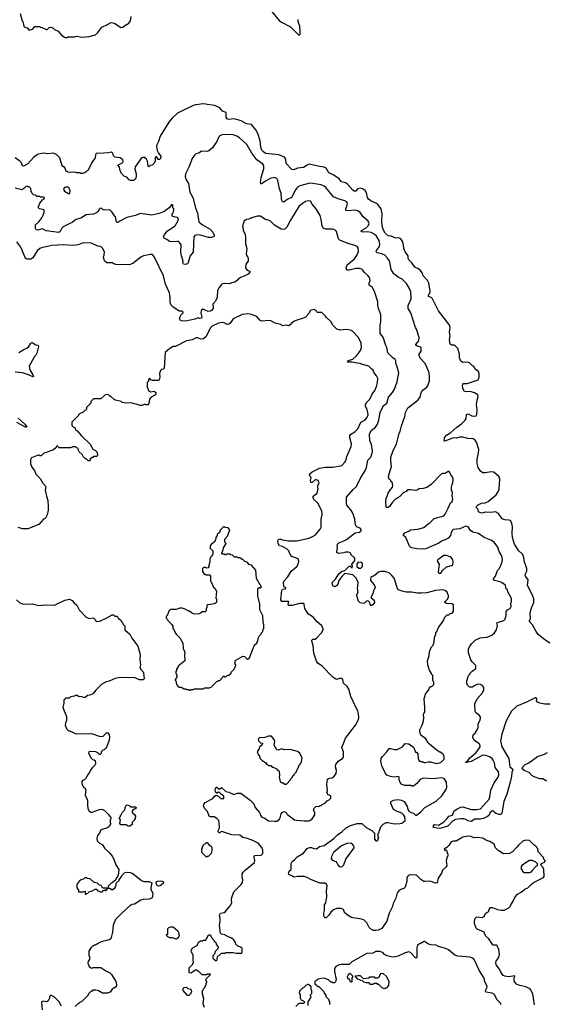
# Model space of a CAD drawing. Extents: x 1861455 to 2058065, y 200073 to 437907.
# Tile 458 of 574: x 2037285 to 2044414, y 346150 to 359472. Entities that reach past the tile are written whole.
import ezdxf

# ---------------------------------------------------------------- set-up
doc = ezdxf.new("R2010")
doc.units = 0

msp = doc.modelspace()

# ---------------------------------------------------------------- linework, layer by layer
at = {"layer": '0CON05XD'}
for points in [[(2040695, 359587), (2040800, 359460), (2040829, 359439), (2040951, 359375), (2041060, 359265), (2041067, 359263), (2041082, 359278), (2041083, 359315), (2041076, 359385), (2041057, 359445), (2041057, 359475)], [(2037290, 359555), (2037320, 359455), (2037327, 359447), (2037340, 359385), (2037355, 359370), (2037385, 359360), (2037415, 359330), (2037457, 359343), (2037488, 359382), (2037555, 359380), (2037565, 359370), (2037585, 359368), (2037645, 359340), (2037655, 359340), (2037683, 359367), (2037705, 359370), (2037735, 359360), (2037755, 359340), (2037805, 359318), (2037851, 359261), (2037903, 359233), (2037925, 359230), (2037935, 359240), (2038025, 359238), (2038055, 359248), (2038125, 359237), (2038225, 359243), (2038312, 359268), (2038342, 359298), (2038395, 359373), (2038474, 359406), (2038503, 359427), (2038525, 359436), (2038567, 359425), (2038655, 359367), (2038681, 359369), (2038708, 359395), (2038764, 359426), (2038786, 359455), (2038794, 359514)], [(2044464, 351034), (2044390, 351085), (2044306, 351155), (2044276, 351195), (2044228, 351285), (2044183, 351333), (2044199, 351365), (2044196, 351445), (2044214, 351515), (2044245, 351585), (2044245, 351635), (2044222, 351695), (2044158, 351815), (2044168, 351895), (2044132, 351945), (2044126, 351965), (2044150, 352010), (2044150, 352045), (2044119, 352135), (2044107, 352215), (2044087, 352245), (2044044, 352284), (2043984, 352375), (2043956, 352465), (2043952, 352522), (2043957, 352617), (2043947, 352657), (2043930, 352695), (2043905, 352702), (2043855, 352703), (2043815, 352718), (2043769, 352789), (2043725, 352812), (2043665, 352804), (2043585, 352807), (2043545, 352796), (2043515, 352802), (2043498, 352815), (2043490, 352845), (2043468, 352868), (2043468, 352885), (2043490, 352910), (2043535, 352929), (2043585, 352933), (2043625, 352951), (2043736, 353044), (2043766, 353095), (2043774, 353125), (2043786, 353255), (2043778, 353285), (2043705, 353351), (2043666, 353356), (2043585, 353341), (2043555, 353343), (2043530, 353360), (2043494, 353414), (2043476, 353465), (2043476, 353524), (2043497, 353613), (2043500, 353655), (2043467, 353757), (2043453, 353783), (2043425, 353801), (2043354, 353804), (2043285, 353824), (2043245, 353824), (2043195, 353812), (2043155, 353814), (2043055, 353773), (2043035, 353770), (2043030, 353775), (2043037, 353815), (2043065, 353849), (2043122, 353888), (2043201, 353959), (2043265, 354002), (2043318, 354055), (2043328, 354075), (2043335, 354130), (2043355, 354138), (2043405, 354112), (2043435, 354107), (2043465, 354113), (2043475, 354130), (2043480, 354195), (2043471, 354265), (2043477, 354325), (2043490, 354375), (2043488, 354395), (2043444, 354424), (2043385, 354442), (2043335, 354438), (2043305, 354442), (2043285, 354480), (2043278, 354525), (2043282, 354538), (2043295, 354548), (2043345, 354551), (2043493, 354597), (2043506, 354635), (2043505, 354680), (2043495, 354712), (2043452, 354745), (2043435, 354782), (2043415, 354790), (2043375, 354827), (2043346, 354836), (2043285, 354833), (2043255, 354852), (2043237, 354895), (2043240, 354945), (2043215, 355022), (2043181, 355061), (2043165, 355068), (2043135, 355068), (2043113, 355083), (2043104, 355145), (2043111, 355195), (2043104, 355245), (2043114, 355305), (2043106, 355335), (2042955, 355531), (2042875, 355695), (2042855, 355711), (2042818, 355728), (2042820, 355745), (2042842, 355785), (2042844, 355805), (2042826, 355905), (2042808, 355945), (2042747, 356005), (2042732, 356045), (2042709, 356079), (2042675, 356104), (2042635, 356122), (2042595, 356184), (2042552, 356225), (2042544, 356244), (2042542, 356275), (2042505, 356333), (2042484, 356375), (2042482, 356425), (2042472, 356465), (2042446, 356506), (2042415, 356519), (2042375, 356516), (2042315, 356541), (2042275, 356547), (2042233, 356585), (2042204, 356635), (2042191, 356685), (2042187, 356745), (2042191, 356845), (2042177, 356915), (2042135, 356971), (2042105, 356991), (2042039, 357019), (2042006, 357045), (2041994, 357065), (2041980, 357130), (2041960, 357160), (2041925, 357185), (2041895, 357193), (2041858, 357182), (2041835, 357150), (2041815, 357150), (2041794, 357165), (2041725, 357247), (2041695, 357266), (2041640, 357280), (2041608, 357318), (2041540, 357370), (2041472, 357402), (2041432, 357462), (2041405, 357476), (2041345, 357486), (2041205, 357516), (2041176, 357504), (2041125, 357471), (2041045, 357461), (2040995, 357440), (2040970, 357445), (2040894, 357524), (2040890, 357585), (2040871, 357611), (2040794, 357644), (2040615, 357663), (2040585, 357682), (2040565, 357707), (2040548, 357745), (2040539, 357835), (2040511, 357931), (2040481, 357981), (2040425, 358053), (2040355, 358064), (2040285, 358104), (2040189, 358129), (2040115, 358122), (2040095, 358132), (2040080, 358155), (2040080, 358215), (2040030, 358235), (2039995, 358278), (2039925, 358312), (2039825, 358324), (2039805, 358331), (2039765, 358332), (2039705, 358323), (2039665, 358322), (2039635, 358311), (2039422, 358208), (2039349, 358141), (2039306, 358084), (2039186, 357894), (2039166, 357824), (2039140, 357780), (2039136, 357755), (2039144, 357704), (2039164, 357664), (2039197, 357625), (2039190, 357595), (2039178, 357582), (2039162, 357582), (2039152, 357592), (2039150, 357605), (2039137, 357617), (2039130, 357615), (2039120, 357605), (2039120, 357555), (2039110, 357545), (2039110, 357535), (2039080, 357505), (2039053, 357497), (2039035, 357480), (2039023, 357493), (2039016, 357556), (2039002, 357585), (2038965, 357613), (2038932, 357605), (2038850, 357480), (2038844, 357455), (2038863, 357385), (2038863, 357355), (2038852, 357315), (2038825, 357298), (2038785, 357298), (2038767, 357307), (2038735, 357343), (2038705, 357350), (2038668, 357385), (2038644, 357425), (2038638, 357475), (2038613, 357505), (2038677, 357535), (2038686, 357555), (2038680, 357575), (2038645, 357604), (2038575, 357610), (2038555, 357630), (2038547, 357667), (2038525, 357679), (2038485, 357669), (2038355, 357661), (2038335, 357666), (2038320, 357660), (2038312, 357645), (2038309, 357605), (2038262, 357538), (2038212, 357435), (2038165, 357400), (2038135, 357390), (2038113, 357393), (2038105, 357400), (2038055, 357400), (2038035, 357408), (2037977, 357403), (2037935, 357410), (2037925, 357420), (2037915, 357420), (2037900, 357465), (2037885, 357480), (2037875, 357480), (2037855, 357510), (2037829, 357605), (2037787, 357645), (2037745, 357664), (2037665, 357659), (2037605, 357666), (2037525, 357646), (2037473, 357607), (2037395, 357521), (2037335, 357490), (2037324, 357494), (2037309, 357535), (2037289, 357559), (2037225, 357604)], [(2043518, 349635), (2043514, 349664), (2043506, 349675), (2043436, 349726), (2043420, 349755), (2043426, 349794), (2043451, 349819), (2043480, 349865), (2043490, 349895), (2043493, 349945), (2043516, 349984), (2043523, 350015), (2043522, 350035), (2043509, 350059), (2043467, 350087), (2043452, 350105), (2043448, 350215), (2043478, 350285), (2043550, 350365), (2043567, 350403), (2043570, 350435), (2043550, 350465), (2043515, 350480), (2043475, 350478), (2043455, 350470), (2043445, 350460), (2043435, 350460), (2043415, 350440), (2043375, 350440), (2043348, 350468), (2043340, 350495), (2043340, 350525), (2043363, 350597), (2043380, 350615), (2043380, 350625), (2043412, 350658), (2043460, 350695), (2043460, 350735), (2043410, 350785), (2043393, 350813), (2043362, 350905), (2043362, 350955), (2043373, 350987), (2043400, 351025), (2043453, 351077), (2043521, 351109), (2043613, 351117), (2043678, 351145), (2043713, 351177), (2043738, 351215), (2043752, 351275), (2043745, 351310), (2043765, 351322), (2043840, 351345), (2043857, 351363), (2043862, 351382), (2043870, 351405), (2043872, 351465), (2043890, 351485), (2043923, 351507), (2043937, 351533), (2043932, 351575), (2043942, 351605), (2043942, 351642), (2043893, 351733), (2043887, 351757), (2043873, 351773), (2043860, 351815), (2043825, 351850), (2043815, 351850), (2043802, 351862), (2043713, 351883), (2043700, 351895), (2043700, 351905), (2043727, 351943), (2043755, 352020), (2043776, 352044), (2043797, 352085), (2043812, 352125), (2043820, 352165), (2043818, 352195), (2043805, 352230), (2043776, 352276), (2043757, 352335), (2043707, 352405), (2043665, 352431), (2043572, 352465), (2043495, 352519), (2043419, 352539), (2043390, 352560), (2043355, 352611), (2043325, 352620), (2043245, 352583), (2043155, 352573), (2043143, 352565), (2043126, 352535), (2043116, 352494), (2043085, 352456), (2043053, 352437), (2042995, 352417), (2042958, 352388), (2042785, 352312), (2042745, 352307), (2042665, 352311), (2042595, 352324), (2042575, 352333), (2042560, 352350), (2042512, 352465), (2042482, 352495), (2042483, 352507), (2042501, 352529), (2042555, 352550), (2042575, 352568), (2042675, 352578), (2042755, 352601), (2042815, 352652), (2042836, 352664), (2042895, 352722), (2043025, 352759), (2043045, 352783), (2043087, 352863), (2043116, 352934), (2043138, 352955), (2043150, 352985), (2043140, 353035), (2043143, 353073), (2043133, 353107), (2043132, 353145), (2043138, 353185), (2043148, 353205), (2043152, 353255), (2043146, 353286), (2043120, 353315), (2043110, 353345), (2043098, 353358), (2043085, 353360), (2043047, 353333), (2043008, 353332), (2042990, 353325), (2042855, 353182), (2042825, 353162), (2042795, 353143), (2042745, 353127), (2042694, 353126), (2042665, 353108), (2042646, 353104), (2042575, 353112), (2042535, 353110), (2042515, 353090), (2042475, 353072), (2042430, 353020), (2042362, 352975), (2042334, 352946), (2042292, 352885), (2042275, 352873), (2042255, 352870), (2042248, 352878), (2042243, 352955), (2042248, 352995), (2042262, 353025), (2042273, 353067), (2042303, 353117), (2042316, 353124), (2042330, 353145), (2042338, 353175), (2042330, 353185), (2042330, 353205), (2042310, 353225), (2042310, 353235), (2042285, 353260), (2042280, 353275), (2042282, 353315), (2042318, 353425), (2042309, 353505), (2042310, 353555), (2042335, 353630), (2042388, 353735), (2042422, 353875), (2042436, 353904), (2042453, 353975), (2042500, 354105), (2042508, 354155), (2042541, 354219), (2042676, 354324), (2042707, 354363), (2042721, 354425), (2042735, 354457), (2042792, 354495), (2042811, 354519), (2042832, 354585), (2042832, 354635), (2042828, 354695), (2042790, 354795), (2042772, 354825), (2042717, 354885), (2042693, 354925), (2042693, 354945), (2042718, 354985), (2042722, 355035), (2042715, 355042), (2042665, 355054), (2042648, 355068), (2042648, 355075), (2042688, 355125), (2042692, 355172), (2042658, 355285), (2042642, 355305), (2042578, 355505), (2042542, 355565), (2042542, 355605), (2042587, 355697), (2042579, 355789), (2042562, 355835), (2042523, 355903), (2042463, 355963), (2042409, 355989), (2042348, 356035), (2042314, 356094), (2042296, 356196), (2042288, 356215), (2042266, 356246), (2042228, 356285), (2042186, 356306), (2042125, 356319), (2042112, 356332), (2042115, 356348), (2042154, 356405), (2042160, 356435), (2042151, 356485), (2042116, 356545), (2042085, 356572), (2042045, 356594), (2041995, 356602), (2041929, 356599), (2041908, 356608), (2041911, 356619), (2041975, 356657), (2042003, 356685), (2042017, 356715), (2042004, 356744), (2041930, 356810), (2041895, 356862), (2041865, 356887), (2041825, 356896), (2041734, 356884), (2041700, 356890), (2041700, 356915), (2041723, 356975), (2041716, 357006), (2041685, 357022), (2041595, 357046), (2041535, 357074), (2041431, 357201), (2041405, 357221), (2041365, 357236), (2041255, 357256), (2041212, 357258), (2041076, 357224), (2041045, 357204), (2041019, 357171), (2040966, 357064), (2040905, 357041), (2040860, 357005), (2040845, 357008), (2040829, 357045), (2040823, 357125), (2040803, 357185), (2040780, 357295), (2040767, 357325), (2040735, 357337), (2040675, 357324), (2040612, 357288), (2040555, 357248), (2040546, 357266), (2040552, 357335), (2040591, 357455), (2040590, 357495), (2040576, 357516), (2040496, 357576), (2040426, 357665), (2040362, 357785), (2040262, 357875), (2040225, 357897), (2040177, 357913), (2040135, 357919), (2040024, 357916), (2039995, 357902), (2039982, 357888), (2039954, 357826), (2039922, 357778), (2039895, 357738), (2039845, 357698), (2039823, 357687), (2039748, 357692), (2039712, 357668), (2039670, 357655), (2039651, 357639), (2039620, 357595), (2039574, 357476), (2039530, 357385), (2039527, 357345), (2039540, 357305), (2039571, 357255), (2039590, 357140), (2039631, 357065), (2039666, 356925), (2039694, 356855), (2039710, 356735), (2039758, 356698), (2039865, 356636), (2039900, 356595), (2039920, 356555), (2039918, 356542), (2039907, 356533), (2039875, 356527), (2039843, 356527), (2039715, 356560), (2039675, 356558), (2039655, 356550), (2039642, 356535), (2039632, 356328), (2039593, 356277), (2039577, 356217), (2039568, 356185), (2039555, 356170), (2039525, 356160), (2039502, 356165), (2039494, 356184), (2039497, 356205), (2039474, 356275), (2039468, 356325), (2039472, 356425), (2039449, 356459), (2039435, 356470), (2039415, 356472), (2039345, 356468), (2039315, 356472), (2039275, 356500), (2039240, 356515), (2039233, 356533), (2039240, 356555), (2039287, 356615), (2039390, 356685), (2039432, 356755), (2039437, 356777), (2039420, 356795), (2039388, 356798), (2039350, 356815), (2039350, 356845), (2039362, 356858), (2039372, 356895), (2039370, 356915), (2039360, 356925), (2039358, 356968), (2039345, 356970), (2039310, 356925), (2039240, 356875), (2039175, 356850), (2039075, 356829), (2038915, 356848), (2038855, 356821), (2038735, 356796), (2038642, 356748), (2038615, 356728), (2038605, 356728), (2038596, 356736), (2038584, 356804), (2038560, 356830), (2038533, 356873), (2038505, 356900), (2038435, 356893), (2038415, 356900), (2038395, 356918), (2038375, 356920), (2038367, 356915), (2038345, 356877), (2038325, 356860), (2038285, 356842), (2038185, 356832), (2038112, 356788), (2038045, 356768), (2037995, 356728), (2037955, 356712), (2037873, 356667), (2037855, 356650), (2037833, 356607), (2037815, 356592), (2037645, 356613), (2037595, 356640), (2037525, 356624), (2037510, 356630), (2037499, 356645), (2037501, 356695), (2037546, 356735), (2037585, 356790), (2037605, 356828), (2037616, 356866), (2037615, 356900), (2037554, 356914), (2037542, 356925), (2037538, 356945), (2037560, 356990), (2037596, 357034), (2037612, 357045), (2037620, 357065), (2037605, 357072), (2037565, 357070), (2037555, 357080), (2037515, 357080), (2037498, 357098), (2037472, 357102), (2037452, 357122), (2037448, 357138), (2037440, 357145), (2037438, 357188), (2037415, 357210), (2037395, 357210), (2037385, 357218), (2037370, 357215), (2037343, 357187), (2037315, 357172), (2037225, 357192)], [(2037965, 357120), (2037967, 357155), (2037954, 357194), (2037943, 357205), (2037905, 357207), (2037887, 357195), (2037880, 357175), (2037891, 357151), (2037945, 357122), (2037965, 357120)], [(2042129, 354001), (2042148, 354055), (2042163, 354155), (2042199, 354235), (2042205, 354247), (2042255, 354282), (2042277, 354365), (2042332, 354428), (2042358, 354472), (2042395, 354570), (2042417, 354695), (2042396, 354776), (2042378, 354825), (2042378, 354855), (2042366, 354876), (2042335, 354898), (2042268, 354965), (2042257, 355037), (2042240, 355065), (2042207, 355175), (2042163, 355225), (2042166, 355344), (2042173, 355385), (2042172, 355485), (2042142, 355565), (2042132, 355605), (2042132, 355655), (2042088, 355795), (2042055, 355852), (2042018, 355878), (2042018, 355905), (2042030, 355945), (2042027, 355967), (2042020, 355985), (2041999, 356009), (2041947, 356057), (2041932, 356085), (2041915, 356097), (2041886, 356106), (2041835, 356106), (2041745, 356081), (2041712, 356085), (2041704, 356115), (2041720, 356155), (2041819, 356235), (2041855, 356292), (2041870, 356335), (2041866, 356386), (2041852, 356405), (2041828, 356418), (2041740, 356440), (2041617, 356487), (2041599, 356509), (2041576, 356605), (2041558, 356625), (2041525, 356638), (2041425, 356638), (2041395, 356650), (2041378, 356685), (2041368, 356768), (2041351, 356821), (2041298, 356915), (2041244, 356974), (2041220, 357015), (2041195, 357020), (2041155, 357010), (2041112, 356985), (2041064, 356946), (2040952, 356758), (2040901, 356665), (2040875, 356639), (2040855, 356632), (2040825, 356636), (2040734, 356694), (2040675, 356750), (2040605, 356773), (2040545, 356812), (2040505, 356812), (2040425, 356792), (2040387, 356773), (2040355, 356768), (2040320, 356745), (2040320, 356725), (2040310, 356715), (2040302, 356665), (2040310, 356655), (2040312, 356625), (2040336, 356566), (2040343, 356533), (2040344, 356444), (2040362, 356375), (2040352, 356305), (2040360, 356275), (2040375, 356260), (2040380, 356245), (2040380, 356205), (2040348, 356165), (2040343, 356115), (2040364, 356084), (2040400, 356070), (2040400, 356055), (2040379, 356031), (2040325, 356001), (2040276, 355984), (2040205, 355927), (2040155, 355913), (2040125, 355898), (2040055, 355902), (2040020, 355895), (2039985, 355850), (2039963, 355807), (2039957, 355713), (2039938, 355665), (2039902, 355625), (2039906, 355564), (2039880, 355535), (2039865, 355527), (2039835, 355524), (2039795, 355542), (2039765, 355554), (2039743, 355537), (2039739, 355500), (2039751, 355445), (2039745, 355433), (2039725, 355430), (2039695, 355440), (2039655, 355419), (2039535, 355391), (2039475, 355397), (2039458, 355405), (2039450, 355425), (2039457, 355455), (2039468, 355475), (2039500, 355505), (2039500, 355515), (2039485, 355528), (2039445, 355528), (2039357, 355585), (2039335, 355608), (2039324, 355645), (2039323, 355715), (2039312, 355775), (2039260, 355895), (2039230, 356005), (2039111, 356261), (2039085, 356293), (2039055, 356297), (2038963, 356277), (2038923, 356257), (2038815, 356171), (2038765, 356156), (2038585, 356161), (2038558, 356168), (2038535, 356180), (2038465, 356180), (2038435, 356210), (2038423, 356243), (2038420, 356265), (2038430, 356285), (2038432, 356332), (2038405, 356380), (2038382, 356402), (2038345, 356408), (2038255, 356450), (2038145, 356451), (2038075, 356426), (2038005, 356416), (2037875, 356424), (2037722, 356418), (2037580, 356385), (2037556, 356374), (2037520, 356345), (2037465, 356248), (2037435, 356232), (2037385, 356232), (2037370, 356240), (2037360, 356255), (2037301, 356395), (2037245, 356467)], [(2041874, 350084), (2041865, 350122), (2041825, 350188), (2041769, 350315), (2041739, 350415), (2041718, 350448), (2041668, 350495), (2041660, 350545), (2041645, 350558), (2041614, 350556), (2041575, 350543), (2041565, 350547), (2041525, 350576), (2041379, 350725), (2041323, 350765), (2041304, 350794), (2041265, 350900), (2041260, 351005), (2041238, 351065), (2041242, 351078), (2041255, 351090), (2041285, 351092), (2041305, 351102), (2041372, 351175), (2041392, 351215), (2041392, 351235), (2041372, 351275), (2041312, 351325), (2041262, 351385), (2041190, 351435), (2041144, 351505), (2041138, 351558), (2041131, 351571), (2041075, 351571), (2040975, 351548), (2040927, 351547), (2040920, 351555), (2040923, 351587), (2040928, 351595), (2040922, 351602), (2040835, 351602), (2040821, 351621), (2040835, 351750), (2040845, 351768), (2040885, 351770), (2040888, 351775), (2040885, 351790), (2040872, 351792), (2040863, 351803), (2040857, 351855), (2040865, 351878), (2040913, 351935), (2040960, 352010), (2041037, 352075), (2041057, 352105), (2041066, 352146), (2041055, 352178), (2040971, 352211), (2040948, 352235), (2040928, 352285), (2040905, 352308), (2040845, 352342), (2040804, 352354), (2040782, 352385), (2040781, 352419), (2040791, 352439), (2040805, 352448), (2040845, 352433), (2040925, 352419), (2041035, 352421), (2041165, 352447), (2041215, 352463), (2041285, 352498), (2041355, 352580), (2041368, 352605), (2041368, 352715), (2041380, 352775), (2041376, 352826), (2041321, 352931), (2041265, 352982), (2041258, 353005), (2041260, 353025), (2041310, 353065), (2041322, 353105), (2041328, 353128), (2041320, 353135), (2041320, 353165), (2041338, 353205), (2041328, 353235), (2041305, 353248), (2041285, 353248), (2041245, 353210), (2041225, 353210), (2041220, 353235), (2041232, 353275), (2041210, 353315), (2041210, 353325), (2041246, 353354), (2041345, 353402), (2041425, 353417), (2041523, 353417), (2041626, 353434), (2041645, 353442), (2041686, 353484), (2041700, 353505), (2041715, 353560), (2041773, 353697), (2041777, 353735), (2041754, 353814), (2041756, 353845), (2041765, 353859), (2041824, 353895), (2041865, 353938), (2041904, 354026), (2041959, 354055), (2041986, 354085), (2042001, 354125), (2042000, 354155), (2041991, 354195), (2041967, 354245), (2041968, 354265), (2041984, 354296), (2042023, 354337), (2042057, 354405), (2042094, 354455), (2042115, 354510), (2042130, 354565), (2042133, 354615), (2042115, 354652), (2042082, 354692), (2042065, 354740), (2042055, 354740), (2042012, 354782), (2041925, 354808), (2041895, 354822), (2041855, 354823), (2041785, 354840), (2041728, 354838), (2041723, 354843), (2041730, 354855), (2041748, 354865), (2041795, 354879), (2041843, 354925), (2041900, 354995), (2041912, 355035), (2041907, 355095), (2041873, 355173), (2041789, 355259), (2041765, 355272), (2041705, 355282), (2041625, 355273), (2041580, 355285), (2041525, 355340), (2041495, 355390), (2041445, 355440), (2041435, 355440), (2041430, 355455), (2041375, 355510), (2041315, 355510), (2041302, 355522), (2041298, 355538), (2041285, 355540), (2041275, 355550), (2041225, 355540), (2041212, 355528), (2041205, 355500), (2041153, 355447), (2041115, 355427), (2041064, 355416), (2041005, 355392), (2040971, 355369), (2040945, 355342), (2040925, 355332), (2040895, 355338), (2040845, 355332), (2040817, 355347), (2040745, 355367), (2040687, 355397), (2040656, 355404), (2040565, 355394), (2040538, 355408), (2040495, 355457), (2040425, 355483), (2040375, 355491), (2040295, 355483), (2040175, 355424), (2040134, 355365), (2040115, 355351), (2040095, 355350), (2040055, 355370), (2040025, 355376), (2039975, 355364), (2039892, 355325), (2039865, 355298), (2039809, 355185), (2039774, 355156), (2039735, 355149), (2039695, 355169), (2039675, 355169), (2039619, 355141), (2039542, 355128), (2039395, 355052), (2039365, 355048), (2039317, 355023), (2039253, 354967), (2039240, 354755), (2039228, 354742), (2039205, 354740), (2039190, 354725), (2039178, 354685), (2039183, 354635), (2039175, 354600), (2039165, 354592), (2039085, 354590), (2039055, 354600), (2039045, 354620), (2039030, 354605), (2039028, 354582), (2039010, 354565), (2039010, 354495), (2039018, 354488), (2039030, 354455), (2039055, 354438), (2039107, 354447), (2039126, 354426), (2039124, 354396), (2039105, 354387), (2039067, 354363), (2039044, 354336), (2039032, 354278), (2039018, 354262), (2038995, 354260), (2038975, 354268), (2038945, 354252), (2038915, 354252), (2038862, 354272), (2038833, 354273), (2038795, 354290), (2038725, 354282), (2038673, 354293), (2038657, 354307), (2038583, 354323), (2038563, 354333), (2038515, 354380), (2038505, 354380), (2038485, 354400), (2038442, 354398), (2038385, 354340), (2038285, 354340), (2038262, 354318), (2038250, 354305), (2038250, 354285), (2038190, 354225), (2038188, 354202), (2038145, 354160), (2038095, 354140), (2038080, 354125), (2038080, 354115), (2037990, 354025), (2037992, 353982), (2038015, 353960), (2038030, 353955), (2038045, 353920), (2038065, 353910), (2038121, 353841), (2038239, 353729), (2038275, 353663), (2038310, 353645), (2038328, 353625), (2038340, 353595), (2038338, 353572), (2038325, 353560), (2038285, 353560), (2038275, 353550), (2038265, 353550), (2038240, 353525), (2038240, 353515), (2038228, 353502), (2038212, 353502), (2038185, 353530), (2038175, 353530), (2038145, 353560), (2038129, 353589), (2038092, 353625), (2038080, 353645), (2038078, 353668), (2038035, 353692), (2038005, 353692), (2037973, 353677), (2037845, 353677), (2037818, 353678), (2037795, 353700), (2037785, 353700), (2037780, 353685), (2037745, 353650), (2037655, 353622), (2037612, 353608), (2037575, 353570), (2037555, 353570), (2037548, 353578), (2037535, 353580), (2037444, 353546), (2037432, 353515), (2037432, 353465), (2037449, 353419), (2037484, 353374), (2037503, 353325), (2037562, 353265), (2037600, 353200), (2037638, 353155), (2037630, 353105), (2037647, 353025), (2037666, 352966), (2037672, 352885), (2037672, 352835), (2037659, 352771), (2037633, 352727), (2037607, 352713), (2037545, 352642), (2037395, 352582), (2037325, 352582), (2037265, 352602)], [(2037275, 354968), (2037340, 355010), (2037383, 355027), (2037408, 355052), (2037435, 355094), (2037455, 355104), (2037505, 355074), (2037535, 355070), (2037539, 355049), (2037518, 354962), (2037503, 354935), (2037484, 354915), (2037414, 354785), (2037421, 354735), (2037465, 354668), (2037472, 354645), (2037465, 354640), (2037405, 354668), (2037325, 354693), (2037225, 354703)], [(2037265, 354080), (2037355, 354001), (2037382, 353965), (2037375, 353958), (2037365, 353960), (2037245, 354022)], [(2044254, 346145), (2044232, 346292), (2044199, 346349), (2044184, 346364), (2044135, 346388), (2044055, 346403), (2044011, 346421), (2043978, 346465), (2043978, 346495), (2043990, 346535), (2043907, 346523), (2043855, 346529), (2043832, 346542), (2043794, 346594), (2043782, 346625), (2043737, 346685), (2043730, 346715), (2043737, 346735), (2043769, 346781), (2043779, 346825), (2043773, 346893), (2043755, 346932), (2043745, 346948), (2043695, 346952), (2043675, 346972), (2043634, 347034), (2043592, 347075), (2043572, 347125), (2043480, 347165), (2043465, 347180), (2043442, 347245), (2043440, 347265), (2043448, 347305), (2043475, 347332), (2043545, 347326), (2043573, 347337), (2043592, 347378), (2043612, 347398), (2043625, 347400), (2043638, 347412), (2043640, 347435), (2043658, 347462), (2043685, 347460), (2043755, 347433), (2043805, 347422), (2043845, 347422), (2043906, 347454), (2043925, 347472), (2043933, 347495), (2043966, 347544), (2043992, 347605), (2044025, 347638), (2044075, 347668), (2044123, 347707), (2044165, 347728), (2044207, 347773), (2044242, 347798), (2044377, 347865), (2044383, 347877), (2044382, 347972), (2044367, 348007), (2044350, 348025), (2044342, 348048), (2044355, 348060), (2044385, 348070), (2044400, 348085), (2044400, 348095), (2044382, 348112), (2044378, 348138), (2044302, 348212), (2044300, 348255), (2044292, 348262), (2044288, 348278), (2044265, 348300), (2044255, 348300), (2044185, 348368), (2044135, 348372), (2044095, 348358), (2044037, 348303), (2044016, 348274), (2043957, 348213), (2043915, 348192), (2043835, 348188), (2043761, 348231), (2043726, 348266), (2043708, 348315), (2043651, 348351), (2043595, 348371), (2043555, 348396), (2043485, 348408), (2043435, 348404), (2043395, 348419), (2043355, 348424), (2043285, 348413), (2043195, 348358), (2043155, 348358), (2043125, 348348), (2043095, 348300), (2043068, 348272), (2043032, 348248), (2043042, 348232), (2043055, 348240), (2043068, 348228), (2043070, 348195), (2043080, 348185), (2043080, 348155), (2043070, 348145), (2043058, 348095), (2043068, 348025), (2043056, 348004), (2043008, 347965), (2042997, 347923), (2042952, 347855), (2042936, 347794), (2042915, 347790), (2042855, 347812), (2042825, 347817), (2042775, 347810), (2042755, 347813), (2042715, 347838), (2042657, 347897), (2042568, 347902), (2042550, 347895), (2042535, 347880), (2042528, 347855), (2042528, 347815), (2042502, 347735), (2042485, 347718), (2042445, 347703), (2042416, 347684), (2042395, 347658), (2042376, 347584), (2042340, 347515), (2042330, 347475), (2042286, 347384), (2042256, 347274), (2042188, 347175), (2042136, 347154), (2042103, 347147), (2042075, 347148), (2042037, 347167), (2042015, 347190), (2041984, 347254), (2041945, 347292), (2041913, 347303), (2041774, 347324), (2041712, 347365), (2041684, 347394), (2041670, 347435), (2041636, 347446), (2041575, 347447), (2041535, 347430), (2041495, 347398), (2041468, 347355), (2041435, 347320), (2041415, 347320), (2041402, 347345), (2041402, 347385), (2041413, 347417), (2041412, 347495), (2041428, 347525), (2041442, 347605), (2041438, 347685), (2041448, 347755), (2041440, 347775), (2041417, 347787), (2041349, 347789), (2041225, 347837), (2041175, 347866), (2041135, 347877), (2041045, 347878), (2040995, 347870), (2040980, 347885), (2040930, 347905), (2040922, 347915), (2040935, 347950), (2040958, 347975), (2040962, 348055), (2040975, 348080), (2041006, 348104), (2041040, 348145), (2041126, 348194), (2041175, 348260), (2041208, 348272), (2041235, 348272), (2041265, 348259), (2041305, 348252), (2041343, 348287), (2041405, 348299), (2041540, 348395), (2041586, 348444), (2041645, 348482), (2041705, 348537), (2041765, 348570), (2041855, 348598), (2041915, 348598), (2041975, 348540), (2042053, 348503), (2042090, 348465), (2042090, 348385), (2042105, 348360), (2042125, 348360), (2042140, 348375), (2042140, 348395), (2042148, 348405), (2042140, 348415), (2042140, 348465), (2042150, 348475), (2042150, 348495), (2042160, 348505), (2042160, 348525), (2042170, 348535), (2042170, 348545), (2042205, 348588), (2042245, 348608), (2042275, 348612), (2042355, 348593), (2042434, 348596), (2042458, 348602), (2042502, 348635), (2042498, 348685), (2042482, 348715), (2042458, 348738), (2042384, 348764), (2042346, 348786), (2042310, 348865), (2042308, 348885), (2042314, 348896), (2042345, 348912), (2042405, 348920), (2042455, 348912), (2042490, 348895), (2042532, 348825), (2042538, 348785), (2042552, 348762), (2042584, 348744), (2042617, 348737), (2042645, 348710), (2042655, 348708), (2042715, 348752), (2042768, 348815), (2042925, 348898), (2042999, 348971), (2043062, 349065), (2043068, 349085), (2043062, 349155), (2043033, 349203), (2042996, 349216), (2042885, 349200), (2042745, 349208), (2042705, 349190), (2042663, 349137), (2042615, 349100), (2042595, 349100), (2042585, 349110), (2042495, 349112), (2042455, 349130), (2042435, 349150), (2042422, 349185), (2042422, 349222), (2042415, 349230), (2042355, 349223), (2042305, 349233), (2042255, 349252), (2042233, 349283), (2042189, 349375), (2042174, 349445), (2042177, 349475), (2042195, 349502), (2042256, 349564), (2042285, 349610), (2042305, 349612), (2042357, 349597), (2042395, 349597), (2042466, 349634), (2042505, 349680), (2042552, 349672), (2042620, 349625), (2042643, 349563), (2042655, 349560), (2042677, 349537), (2042680, 349475), (2042695, 349440), (2042715, 349440), (2042725, 349430), (2042745, 349430), (2042755, 349420), (2042775, 349420), (2042815, 349432), (2042845, 349432), (2042925, 349409), (2042970, 349415), (2042992, 349425), (2043032, 349465), (2043032, 349502), (2043020, 349535), (2043005, 349550), (2042995, 349550), (2042985, 349560), (2042975, 349560), (2042935, 349582), (2042835, 349668), (2042815, 349688), (2042784, 349744), (2042715, 349792), (2042700, 349835), (2042704, 349865), (2042733, 349925), (2042750, 349985), (2042758, 350025), (2042752, 350075), (2042770, 350105), (2042772, 350165), (2042760, 350285), (2042780, 350345), (2042830, 350415), (2042832, 350438), (2042845, 350450), (2042865, 350450), (2042892, 350478), (2042892, 350505), (2042880, 350535), (2042878, 350598), (2042860, 350615), (2042860, 350625), (2042833, 350673), (2042812, 350745), (2042808, 350795), (2042828, 350865), (2042832, 350925), (2042862, 350985), (2042882, 351008), (2042898, 351055), (2042902, 351115), (2042918, 351158), (2042920, 351185), (2042930, 351195), (2042953, 351247), (2043020, 351335), (2043042, 351388), (2043072, 351418), (2043095, 351420), (2043112, 351438), (2043138, 351442), (2043160, 351465), (2043160, 351555), (2043135, 351568), (2043064, 351574), (2043040, 351585), (2043040, 351595), (2043080, 351635), (2043080, 351645), (2043090, 351655), (2043090, 351685), (2043080, 351695), (2043070, 351725), (2043045, 351750), (2043015, 351760), (2042915, 351748), (2042795, 351718), (2042725, 351712), (2042667, 351713), (2042593, 351727), (2042515, 351728), (2042465, 351738), (2042415, 351758), (2042398, 351775), (2042354, 351914), (2042325, 351952), (2042285, 351990), (2042225, 352006), (2042175, 352006), (2042144, 351996), (2042085, 351948), (2042055, 351938), (2042040, 351925), (2042032, 351905), (2042034, 351884), (2042082, 351825), (2042096, 351796), (2042091, 351779), (2042085, 351760), (2042073, 351747), (2042065, 351702), (2042042, 351665), (2042045, 351650), (2042085, 351620), (2042088, 351585), (2042068, 351555), (2042045, 351542), (2042029, 351559), (2042020, 351590), (2042006, 351606), (2041985, 351607), (2041955, 351578), (2041935, 351571), (2041894, 351584), (2041872, 351605), (2041848, 351675), (2041850, 351695), (2041868, 351725), (2041859, 351775), (2041869, 351855), (2041841, 351915), (2041795, 351959), (2041685, 351977), (2041645, 351940), (2041604, 351886), (2041591, 351835), (2041580, 351815), (2041555, 351800), (2041525, 351813), (2041514, 351856), (2041560, 351900), (2041605, 351974), (2041640, 352005), (2041689, 352021), (2041745, 352078), (2041758, 352078), (2041785, 352052), (2041790, 352085), (2041782, 352092), (2041780, 352105), (2041810, 352135), (2041820, 352155), (2041820, 352185), (2041770, 352235), (2041768, 352248), (2041758, 352258), (2041735, 352268), (2041695, 352268), (2041675, 352258), (2041605, 352250), (2041580, 352265), (2041582, 352302), (2041588, 352325), (2041582, 352355), (2041592, 352385), (2041604, 352396), (2041675, 352420), (2041711, 352439), (2041825, 352527), (2041885, 352536), (2041909, 352555), (2041910, 352570), (2041895, 352591), (2041855, 352607), (2041837, 352625), (2041827, 352665), (2041823, 352715), (2041793, 352795), (2041768, 352838), (2041712, 352905), (2041708, 352925), (2041708, 353012), (2041798, 353115), (2041846, 353154), (2041904, 353276), (2041966, 353375), (2041981, 353415), (2041998, 353512), (2042037, 353553), (2042059, 353605), (2042061, 353635), (2042048, 353725), (2042024, 353775), (2042020, 353865), (2042045, 353913), (2042101, 353959), (2042129, 354001)], [(2039595, 350400), (2039605, 350410), (2039635, 350410), (2039645, 350420), (2039775, 350420), (2039785, 350430), (2039855, 350430), (2039862, 350438), (2039878, 350442), (2039952, 350518), (2039965, 350520), (2039975, 350530), (2039995, 350530), (2040018, 350552), (2040022, 350568), (2040042, 350588), (2040055, 350590), (2040062, 350582), (2040075, 350580), (2040092, 350598), (2040118, 350602), (2040148, 350632), (2040150, 350645), (2040190, 350685), (2040192, 350698), (2040200, 350705), (2040200, 350725), (2040210, 350735), (2040210, 350745), (2040200, 350755), (2040200, 350795), (2040210, 350805), (2040305, 350860), (2040328, 350858), (2040365, 350820), (2040375, 350820), (2040395, 350840), (2040459, 351001), (2040471, 351019), (2040498, 351042), (2040502, 351058), (2040510, 351065), (2040512, 351105), (2040525, 351130), (2040555, 351160), (2040560, 351175), (2040577, 351193), (2040580, 351225), (2040590, 351235), (2040592, 351285), (2040582, 351325), (2040578, 351405), (2040538, 351485), (2040538, 351565), (2040508, 351675), (2040510, 351775), (2040525, 351790), (2040535, 351790), (2040545, 351780), (2040560, 351795), (2040493, 351913), (2040480, 352025), (2040425, 352090), (2040392, 352102), (2040365, 352130), (2040335, 352140), (2040305, 352170), (2040295, 352170), (2040265, 352190), (2040245, 352190), (2040235, 352200), (2040195, 352200), (2040168, 352228), (2040145, 352230), (2040135, 352240), (2040085, 352240), (2040078, 352232), (2040065, 352230), (2040055, 352240), (2040032, 352242), (2040022, 352252), (2040020, 352265), (2040040, 352295), (2040042, 352328), (2040080, 352385), (2040068, 352398), (2040060, 352405), (2040060, 352445), (2040098, 352482), (2040128, 352568), (2040108, 352598), (2040065, 352600), (2040058, 352608), (2040045, 352610), (2040000, 352565), (2039990, 352535), (2039960, 352505), (2039958, 352492), (2039940, 352465), (2039940, 352445), (2039930, 352435), (2039928, 352412), (2039874, 352366), (2039862, 352345), (2039862, 352322), (2039900, 352285), (2039900, 352235), (2039892, 352228), (2039888, 352212), (2039872, 352208), (2039868, 352192), (2039860, 352185), (2039860, 352125), (2039850, 352115), (2039850, 352085), (2039840, 352075), (2039840, 352055), (2039815, 352050), (2039805, 352060), (2039775, 352060), (2039760, 352045), (2039760, 352005), (2039782, 351972), (2039795, 351970), (2039805, 351960), (2039855, 351960), (2039870, 351945), (2039870, 351875), (2039878, 351868), (2039910, 351795), (2039930, 351775), (2039948, 351735), (2039940, 351645), (2039950, 351635), (2039950, 351585), (2039922, 351568), (2039833, 351557), (2039820, 351545), (2039820, 351515), (2039810, 351505), (2039808, 351472), (2039795, 351460), (2039755, 351460), (2039735, 351440), (2039717, 351433), (2039648, 351428), (2039610, 351445), (2039585, 351470), (2039575, 351470), (2039527, 351497), (2039485, 351510), (2039455, 351510), (2039405, 351490), (2039325, 351490), (2039305, 351470), (2039282, 351408), (2039270, 351395), (2039270, 351375), (2039288, 351358), (2039292, 351342), (2039345, 351290), (2039360, 351265), (2039360, 351235), (2039370, 351225), (2039380, 351195), (2039405, 351160), (2039455, 351110), (2039492, 351035), (2039498, 350965), (2039522, 350915), (2039518, 350885), (2039520, 350795), (2039430, 350725), (2039430, 350715), (2039410, 350685), (2039410, 350665), (2039400, 350655), (2039400, 350625), (2039408, 350618), (2039410, 350595), (2039420, 350585), (2039412, 350578), (2039410, 350565), (2039390, 350545), (2039390, 350535), (2039400, 350525), (2039410, 350475), (2039432, 350452), (2039445, 350440), (2039475, 350440), (2039505, 350420), (2039535, 350420), (2039545, 350410), (2039575, 350410), (2039585, 350400), (2039595, 350400)], [(2041905, 352052), (2041926, 352075), (2041924, 352114), (2041907, 352127), (2041868, 352132), (2041848, 352105), (2041850, 352075), (2041875, 352052), (2041905, 352052)], [(2042965, 351981), (2042985, 351984), (2043010, 352020), (2043062, 352068), (2043148, 352092), (2043153, 352135), (2043150, 352165), (2043132, 352192), (2043114, 352204), (2043064, 352224), (2043026, 352224), (2042944, 352165), (2042937, 352145), (2042964, 352104), (2042952, 351995), (2042965, 351981)], [(2037242, 351622), (2037285, 351582), (2037335, 351562), (2037455, 351570), (2037545, 351548), (2037615, 351554), (2037741, 351549), (2037765, 351554), (2037895, 351620), (2037960, 351630), (2037994, 351614), (2038021, 351581), (2038059, 351549), (2038090, 351485), (2038185, 351390), (2038225, 351372), (2038285, 351380), (2038308, 351358), (2038312, 351342), (2038325, 351330), (2038370, 351335), (2038465, 351377), (2038535, 351420), (2038555, 351420), (2038573, 351403), (2038605, 351400), (2038618, 351375), (2038656, 351346), (2038690, 351285), (2038707, 351267), (2038710, 351215), (2038775, 351158), (2038805, 351102), (2038884, 350994), (2038914, 350885), (2038913, 350815), (2038922, 350745), (2038910, 350705), (2038920, 350695), (2038920, 350685), (2038955, 350650), (2038962, 350635), (2038968, 350555), (2038955, 350542), (2038905, 350542), (2038835, 350573), (2038775, 350567), (2038645, 350572), (2038578, 350558)], [(2038578, 350558), (2038495, 350522), (2038455, 350512), (2038395, 350482), (2038315, 350402), (2038275, 350352), (2038235, 350332), (2038205, 350327), (2038165, 350298), (2038125, 350310), (2038083, 350313), (2038065, 350330), (2038035, 350330), (2038025, 350320), (2037975, 350310), (2037955, 350290), (2037915, 350290), (2037883, 350267), (2037882, 350225), (2037870, 350165), (2037920, 350045), (2037920, 349985), (2037910, 349975), (2037902, 349925), (2037920, 349875), (2037945, 349850), (2037965, 349850), (2038035, 349812), (2038055, 349808), (2038255, 349816), (2038375, 349773), (2038415, 349778), (2038465, 349828), (2038480, 349825), (2038498, 349795), (2038502, 349765), (2038498, 349725), (2038465, 349640), (2038453, 349617), (2038430, 349595), (2038412, 349588), (2038390, 349565), (2038390, 349545), (2038375, 349530), (2038365, 349530), (2038345, 349552), (2038315, 349568), (2038235, 349572), (2038220, 349565), (2038218, 349548), (2038252, 349482), (2038272, 349462), (2038295, 349460), (2038308, 349448), (2038310, 349405), (2038305, 349390), (2038265, 349350), (2038245, 349320), (2038232, 349285), (2038214, 349266), (2038196, 349234), (2038175, 349200), (2038165, 349190), (2038135, 349180), (2038120, 349155), (2038128, 349148), (2038133, 349113), (2038150, 349095), (2038150, 349085), (2038170, 349075), (2038170, 349065), (2038180, 349055), (2038172, 348975), (2038202, 348915), (2038202, 348835), (2038210, 348785), (2038220, 348775), (2038222, 348762), (2038235, 348760), (2038245, 348750), (2038265, 348750), (2038365, 348788), (2038395, 348792), (2038433, 348773), (2038489, 348719), (2038520, 348675), (2038520, 348655), (2038510, 348645), (2038510, 348605), (2038518, 348595), (2038498, 348555), (2038475, 348538), (2038385, 348510), (2038366, 348464), (2038337, 348433), (2038328, 348395), (2038335, 348360), (2038365, 348332), (2038405, 348308), (2038434, 348264), (2038498, 348205), (2038536, 348156), (2038560, 348115), (2038588, 348035), (2038628, 347975), (2038620, 347895), (2038610, 347885), (2038608, 347872), (2038590, 347855), (2038588, 347832), (2038538, 347792), (2038525, 347790), (2038482, 347748), (2038480, 347720), (2038505, 347720), (2038535, 347700), (2038548, 347702), (2038580, 347735), (2038582, 347748), (2038590, 347755), (2038592, 347788), (2038630, 347825), (2038630, 347835), (2038670, 347885), (2038670, 347895), (2038705, 347930), (2038725, 347938), (2038780, 347935), (2038815, 347918), (2038933, 347823), (2038965, 347810), (2038995, 347812), (2039035, 347812), (2039072, 347795), (2039060, 347725), (2039062, 347705), (2039088, 347655), (2039083, 347607), (2039073, 347587), (2039036, 347574), (2038955, 347567), (2038925, 347557), (2038840, 347505), (2038805, 347500), (2038795, 347490), (2038785, 347490), (2038662, 347378), (2038584, 347296), (2038551, 347219), (2038542, 347125), (2038520, 347035), (2038497, 347023), (2038405, 347002), (2038355, 346980), (2038345, 346970), (2038335, 346970), (2038325, 346960), (2038315, 346960), (2038305, 346950), (2038295, 346950), (2038285, 346940), (2038275, 346940), (2038250, 346915), (2038223, 346867), (2038220, 346805), (2038230, 346795), (2038230, 346755), (2038210, 346735), (2038208, 346705), (2038225, 346660), (2038255, 346640), (2038285, 346650), (2038385, 346650), (2038453, 346603), (2038506, 346576), (2038528, 346555), (2038585, 346460), (2038596, 346416), (2038589, 346385), (2038537, 346353), (2038510, 346315), (2038475, 346302), (2038405, 346302), (2038352, 346332), (2038315, 346340), (2038275, 346340), (2038265, 346330), (2038252, 346328), (2038222, 346298), (2038210, 346285), (2038210, 346275), (2038120, 346185), (2038105, 346180), (2038085, 346160), (2038075, 346160), (2038035, 346120)], [(2044465, 350210), (2044395, 350209), (2044325, 350224), (2044295, 350238), (2044282, 350255), (2044287, 350285), (2044275, 350297), (2044265, 350297), (2044144, 350236), (2044015, 350184), (2043942, 350115), (2043869, 349985), (2043814, 349806), (2043793, 349715), (2043812, 349635), (2043906, 349475), (2043922, 349365), (2043956, 349336), (2043960, 349325), (2043946, 349285), (2043944, 349235), (2043926, 349154), (2043881, 348995), (2043837, 348895), (2043813, 348737), (2043805, 348720), (2043775, 348717), (2043735, 348730), (2043714, 348744), (2043703, 348763), (2043685, 348768), (2043652, 348745), (2043634, 348706), (2043618, 348692), (2043564, 348666), (2043525, 348656), (2043445, 348653), (2043395, 348624), (2043355, 348632), (2043315, 348657), (2043295, 348660), (2043255, 348661), (2043185, 348649), (2043145, 348630), (2043086, 348565), (2043068, 348555), (2042975, 348530), (2042935, 348532), (2042892, 348542), (2042882, 348555), (2042895, 348578), (2042905, 348582), (2042955, 348574), (2043022, 348615), (2043069, 348661), (2043094, 348696), (2043145, 348710), (2043165, 348767), (2043215, 348798), (2043255, 348816), (2043285, 348821), (2043395, 348788), (2043474, 348784), (2043525, 348795), (2043640, 348925), (2043651, 348955), (2043661, 349049), (2043707, 349145), (2043764, 349225), (2043771, 349255), (2043768, 349295), (2043724, 349355), (2043714, 349415), (2043696, 349455), (2043680, 349475), (2043645, 349500), (2043598, 349518), (2043555, 349519), (2043395, 349433), (2043335, 349420), (2043322, 349422), (2043358, 349452), (2043381, 349485), (2043458, 349552), (2043505, 349609), (2043518, 349635)], [(2039788, 346105), (2039770, 346155), (2039780, 346235), (2039770, 346245), (2039770, 346275), (2039760, 346285), (2039760, 346335), (2039768, 346342), (2039772, 346358), (2039798, 346382), (2039800, 346405), (2039810, 346415), (2039810, 346435), (2039820, 346445), (2039818, 346458), (2039810, 346465), (2039810, 346495), (2039870, 346555), (2039865, 346560), (2039825, 346560), (2039815, 346550), (2039755, 346550), (2039705, 346600), (2039695, 346600), (2039685, 346610), (2039665, 346610), (2039620, 346585), (2039605, 346570), (2039580, 346575), (2039580, 346645), (2039630, 346695), (2039630, 346705), (2039640, 346715), (2039632, 346755), (2039632, 346815), (2039613, 346855), (2039608, 346875), (2039611, 346889), (2039627, 346913), (2039670, 346935), (2039690, 346955), (2039705, 346990), (2039733, 347007), (2039765, 347010), (2039775, 347020), (2039805, 347020), (2039822, 347058), (2039830, 347065), (2039830, 347075), (2039845, 347090), (2039858, 347088), (2039878, 347068), (2039880, 347055), (2039920, 347015), (2039920, 347005), (2039940, 346985), (2039943, 346963), (2039970, 346925), (2039968, 346902), (2039930, 346865), (2039928, 346842), (2039922, 346838), (2039918, 346822), (2039900, 346805), (2039900, 346775), (2039930, 346745), (2039945, 346740), (2039957, 346753), (2039962, 346798), (2039972, 346808), (2039985, 346810), (2040015, 346840), (2040065, 346840), (2040075, 346850), (2040105, 346852), (2040175, 346850), (2040215, 346840), (2040285, 346840), (2040298, 346852), (2040298, 346908), (2040285, 346920), (2040232, 346942), (2040212, 346962), (2040208, 346988), (2040178, 347028), (2040165, 347040), (2040155, 347040), (2040145, 347050), (2040072, 347082), (2040065, 347090), (2040015, 347100), (2040002, 347112), (2039988, 347215), (2039998, 347275), (2039998, 347315), (2039988, 347355), (2040005, 347382), (2040055, 347393), (2040072, 347405), (2040136, 347484), (2040158, 347525), (2040152, 347565), (2040158, 347595), (2040185, 347670), (2040285, 347770), (2040302, 347798), (2040308, 347835), (2040298, 347865), (2040298, 347915), (2040311, 347939), (2040338, 347965), (2040463, 348067), (2040470, 348095), (2040458, 348135), (2040460, 348155), (2040468, 348162), (2040555, 348168), (2040575, 348190), (2040578, 348235), (2040565, 348270), (2040515, 348328), (2040442, 348368), (2040370, 348395), (2040305, 348408), (2040265, 348440), (2040155, 348443), (2040033, 348483), (2040014, 348486), (2039995, 348470), (2039985, 348470), (2039972, 348482), (2039970, 348495), (2039986, 348524), (2039991, 348555), (2039980, 348635), (2039953, 348663), (2039920, 348685), (2039868, 348688), (2039850, 348695), (2039827, 348757), (2039790, 348795), (2039772, 348835), (2039778, 348855), (2039795, 348882), (2039900, 348935), (2039924, 348966), (2039945, 348978), (2039980, 348960), (2040008, 348935), (2040050, 348935), (2040048, 348965), (2040011, 348991), (2039988, 349018), (2039975, 349020), (2039955, 349008), (2039935, 349022), (2039931, 349055), (2039944, 349086), (2039955, 349088), (2039985, 349060), (2040015, 349082), (2040075, 349028), (2040115, 349019), (2040185, 348990), (2040235, 349008), (2040277, 349007), (2040405, 348912), (2040453, 348863), (2040474, 348814), (2040532, 348745), (2040542, 348725), (2040543, 348703), (2040565, 348680), (2040605, 348668), (2040655, 348633), (2040736, 348626), (2040765, 348630), (2040802, 348655), (2040813, 348675), (2040825, 348728), (2040837, 348745), (2040865, 348759), (2040878, 348755), (2040914, 348714), (2041005, 348648), (2041035, 348640), (2041135, 348632), (2041195, 348632), (2041212, 348638), (2041245, 348660), (2041280, 348715), (2041280, 348745), (2041262, 348775), (2041270, 348805), (2041295, 348828), (2041345, 348830), (2041355, 348840), (2041365, 348840), (2041380, 348855), (2041423, 348877), (2041447, 348903), (2041475, 348918), (2041499, 348941), (2041499, 348969), (2041462, 348985), (2041444, 349014), (2041450, 349045), (2041441, 349125), (2041454, 349195), (2041475, 349211), (2041516, 349214), (2041535, 349222), (2041570, 349275), (2041573, 349315), (2041559, 349365), (2041566, 349394), (2041595, 349440), (2041656, 349474), (2041668, 349495), (2041668, 349565), (2041644, 349624), (2041647, 349635), (2041663, 349665), (2041695, 349752), (2041833, 349925), (2041871, 350005), (2041876, 350025), (2041874, 350084)], [(2040895, 349130), (2040950, 349185), (2040950, 349195), (2040980, 349225), (2040980, 349235), (2041000, 349255), (2041000, 349265), (2041027, 349293), (2041050, 349345), (2041060, 349355), (2041060, 349365), (2041070, 349375), (2041070, 349385), (2041087, 349403), (2041100, 349435), (2041108, 349485), (2041080, 349535), (2041080, 349545), (2041045, 349570), (2040945, 349598), (2040865, 349592), (2040835, 349608), (2040785, 349590), (2040765, 349592), (2040732, 349655), (2040740, 349705), (2040732, 349732), (2040695, 349780), (2040655, 349780), (2040605, 349762), (2040530, 349755), (2040513, 349737), (2040518, 349715), (2040545, 349690), (2040570, 349685), (2040568, 349662), (2040532, 349628), (2040528, 349612), (2040500, 349565), (2040512, 349532), (2040530, 349515), (2040530, 349495), (2040538, 349488), (2040540, 349475), (2040575, 349440), (2040585, 349440), (2040605, 349420), (2040615, 349420), (2040625, 349400), (2040635, 349400), (2040653, 349383), (2040685, 349380), (2040705, 349360), (2040715, 349360), (2040760, 349335), (2040775, 349320), (2040785, 349320), (2040800, 349305), (2040802, 349245), (2040798, 349225), (2040813, 349163), (2040825, 349150), (2040845, 349150), (2040875, 349130), (2040895, 349130)], [(2044415, 349170), (2044365, 349200), (2044325, 349200), (2044248, 349228), (2044220, 349245), (2044180, 349285), (2044114, 349314), (2044089, 349335), (2044096, 349365), (2044127, 349393), (2044178, 349415), (2044295, 349502), (2044390, 349535), (2044430, 349555)], [(2038755, 348560), (2038725, 348580), (2038655, 348580), (2038640, 348595), (2038650, 348645), (2038630, 348675), (2038648, 348692), (2038650, 348705), (2038658, 348712), (2038675, 348750), (2038707, 348783), (2038712, 348815), (2038725, 348840), (2038745, 348850), (2038765, 348842), (2038783, 348823), (2038855, 348820), (2038860, 348815), (2038860, 348805), (2038845, 348790), (2038820, 348785), (2038808, 348765), (2038810, 348745), (2038839, 348719), (2038852, 348695), (2038848, 348665), (2038835, 348640), (2038810, 348615), (2038810, 348585), (2038775, 348562), (2038755, 348560)], [(2039815, 348140), (2039752, 348202), (2039750, 348255), (2039760, 348265), (2039760, 348285), (2039770, 348295), (2039772, 348308), (2039782, 348318), (2039798, 348322), (2039812, 348338), (2039825, 348340), (2039855, 348300), (2039865, 348300), (2039878, 348288), (2039888, 348265), (2039888, 348225), (2039875, 348190), (2039835, 348150), (2039825, 348150), (2039815, 348140)], [(2041645, 348012), (2041672, 348035), (2041702, 348115), (2041812, 348268), (2041810, 348295), (2041775, 348328), (2041715, 348327), (2041642, 348295), (2041533, 348205), (2041505, 348150), (2041502, 348125), (2041515, 348100), (2041565, 348080), (2041580, 348065), (2041590, 348035), (2041610, 348015), (2041645, 348012)], [(2044185, 347930), (2044115, 347930), (2044090, 347955), (2044090, 347965), (2044080, 347975), (2044080, 348015), (2044094, 348036), (2044140, 348075), (2044185, 348100), (2044225, 348100), (2044235, 348090), (2044265, 348080), (2044300, 348045), (2044292, 348038), (2044290, 348025), (2044275, 348020), (2044225, 347960), (2044205, 347940), (2044185, 347930)], [(2038185, 347640), (2038192, 347648), (2038208, 347652), (2038232, 347678), (2038255, 347680), (2038305, 347710), (2038328, 347708), (2038332, 347692), (2038345, 347690), (2038375, 347670), (2038405, 347670), (2038412, 347688), (2038425, 347690), (2038435, 347700), (2038445, 347690), (2038458, 347692), (2038480, 347720), (2038415, 347720), (2038402, 347732), (2038398, 347748), (2038388, 347758), (2038365, 347760), (2038337, 347787), (2038295, 347800), (2038237, 347847), (2038205, 347850), (2038195, 347860), (2038165, 347860), (2038148, 347842), (2038125, 347840), (2038118, 347832), (2038105, 347830), (2038070, 347795), (2038068, 347782), (2038060, 347775), (2038060, 347725), (2038080, 347695), (2038082, 347672), (2038145, 347670), (2038152, 347678), (2038165, 347680), (2038170, 347675), (2038172, 347642), (2038185, 347640)], [(2039165, 347750), (2039147, 347757), (2039132, 347785), (2039134, 347806), (2039154, 347816), (2039195, 347822), (2039215, 347818), (2039230, 347805), (2039226, 347784), (2039185, 347753), (2039165, 347750)], [(2039405, 347032), (2039355, 347050), (2039315, 347050), (2039305, 347060), (2039292, 347062), (2039272, 347082), (2039272, 347088), (2039290, 347105), (2039290, 347175), (2039305, 347190), (2039325, 347198), (2039365, 347200), (2039428, 347145), (2039436, 347126), (2039442, 347075), (2039426, 347044), (2039405, 347032)], [(2043803, 346145), (2043793, 346165), (2043746, 346216), (2043712, 346282), (2043680, 346300), (2043600, 346315), (2043593, 346323), (2043594, 346345), (2043610, 346375), (2043612, 346395), (2043584, 346455), (2043572, 346505), (2043512, 346605), (2043436, 346756), (2043408, 346778), (2043385, 346788), (2043215, 346803), (2043175, 346813), (2043088, 346885), (2043050, 346905), (2042953, 346933), (2042925, 346950), (2042853, 346953), (2042820, 346965), (2042765, 347000), (2042755, 347000), (2042735, 346980), (2042725, 346980), (2042672, 346948), (2042662, 346915), (2042660, 346785), (2042655, 346780), (2042645, 346780), (2042575, 346852), (2042555, 346860), (2042505, 346847), (2042409, 346801), (2042345, 346788), (2042315, 346792)], [(2042315, 346792), (2042260, 346805), (2042224, 346824), (2042205, 346848), (2042165, 346863), (2042107, 346863), (2042066, 346844), (2041985, 346838), (2041780, 346725), (2041745, 346690), (2041635, 346688), (2041608, 346682), (2041565, 346660), (2041548, 346635), (2041547, 346595), (2041568, 346485), (2041560, 346455), (2041548, 346442), (2041525, 346440), (2041515, 346450), (2041495, 346450), (2041465, 346480), (2041405, 346502), (2041365, 346500), (2041325, 346488), (2041280, 346455), (2041280, 346425), (2041325, 346390), (2041335, 346390), (2041398, 346328), (2041410, 346295), (2041430, 346275), (2041430, 346255), (2041470, 346215), (2041470, 346195), (2041480, 346185), (2041480, 346155), (2041488, 346148)], [(2041775, 346450), (2041762, 346452), (2041748, 346488), (2041732, 346492), (2041728, 346508), (2041720, 346515), (2041730, 346545), (2041755, 346570), (2041790, 346535), (2041790, 346515), (2041780, 346505), (2041780, 346455), (2041775, 346450)], [(2042225, 346360), (2042195, 346370), (2042145, 346420), (2042135, 346420), (2042125, 346430), (2042085, 346430), (2042065, 346420), (2042035, 346420), (2042015, 346440), (2041975, 346440), (2041945, 346450), (2041928, 346468), (2041905, 346470), (2041898, 346478), (2041865, 346490), (2041830, 346525), (2041830, 346535), (2041865, 346542), (2041895, 346538), (2041935, 346500), (2042015, 346510), (2042025, 346520), (2042085, 346520), (2042095, 346510), (2042135, 346510), (2042142, 346518), (2042158, 346522), (2042160, 346545), (2042185, 346570), (2042205, 346568), (2042245, 346532), (2042284, 346464), (2042276, 346404), (2042245, 346370), (2042235, 346370), (2042225, 346360)], [(2039575, 346270), (2039555, 346270), (2039500, 346335), (2039500, 346365), (2039512, 346378), (2039545, 346380), (2039563, 346363), (2039597, 346357), (2039608, 346348), (2039610, 346315), (2039600, 346305), (2039600, 346295), (2039575, 346270)], [(2041190, 346135), (2041190, 346185), (2041230, 346245), (2041228, 346258), (2041220, 346265), (2041222, 346278), (2041240, 346295), (2041240, 346335), (2041230, 346345), (2041230, 346385), (2041195, 346420), (2041185, 346420), (2041178, 346412), (2041162, 346408), (2041128, 346372), (2041115, 346370), (2041072, 346328), (2041070, 346295), (2041080, 346285), (2041080, 346235), (2041088, 346228), (2041092, 346212), (2041128, 346198), (2041138, 346188), (2041140, 346175), (2041125, 346160), (2041065, 346160), (2041025, 346120)], [(2037852, 346125), (2037818, 346185), (2037785, 346220), (2037755, 346248), (2037715, 346270), (2037702, 346268), (2037690, 346255), (2037690, 346235), (2037680, 346215), (2037655, 346188), (2037637, 346183), (2037605, 346192), (2037580, 346185), (2037588, 346075)]]:
    msp.add_lwpolyline(points, dxfattribs=at)

doc.saveas('drawing.dxf')
